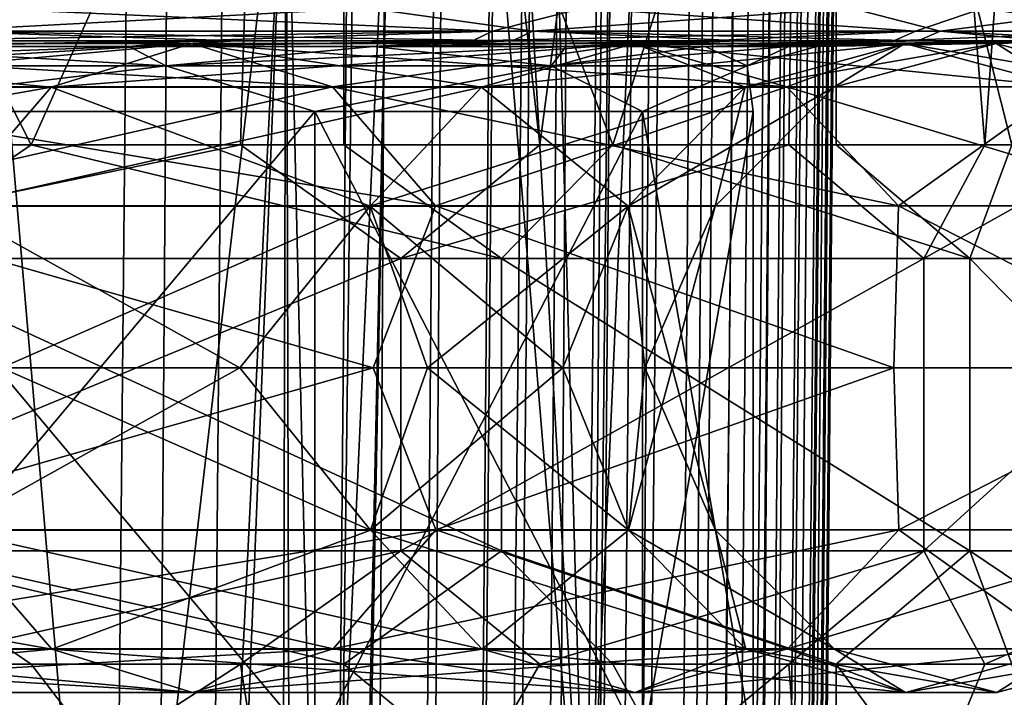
# Model space of a CAD drawing. Header units: metres. Extents: x -90 to 90, y -173 to 74.
# Tile 264 of 564: x 15.49 to 18.52, y -53.85 to -51.76. Entities that reach past the tile are written whole.
import ezdxf

# ---------------------------------------------------------------- set-up
doc = ezdxf.new("R2010")
doc.units = ezdxf.units.M
doc.layers.add('solid_509418_01', color=7, linetype='CONTINUOUS')

msp = doc.modelspace()

# ---------------------------------------------------------------- linework, layer by layer
at = {"layer": 'solid_509418_01'}
for points in [[(15.310402, 5.874205, -55.954029), (16.372875, 5.863698, -54.797184), (14.743927, -163.060379, -55.154385)], [(16.372875, 5.863698, -54.797184), (15.108577, -163.065353, -54.683773), (14.743927, -163.060379, -55.154385)], [(16.372875, 5.863698, -54.797184), (16.632189, 5.861065, -54.450817), (15.108577, -163.065353, -54.683773)], [(16.632189, 5.861065, -54.450817), (17.241098, 5.854723, -53.488232), (15.108577, -163.065353, -54.683773)], [(17.241098, 5.854723, -53.488232), (15.842864, -163.072327, -53.513393), (15.108577, -163.065353, -54.683773)], [(17.241098, 5.854723, -53.488232), (17.654461, 5.850226, -52.65501), (15.842864, -163.072327, -53.513393)], [(17.654461, 5.850226, -52.65501), (16.158733, -163.076126, -52.868156), (15.842864, -163.072327, -53.513393)], [(17.654461, 5.850226, -52.65501), (17.893648, 5.847503, -52.059464), (16.158733, -163.076126, -52.868156)], [(17.893648, 5.847503, -52.059464), (16.531191, -163.081726, -51.900558), (16.158733, -163.076126, -52.868156)], [(17.893648, 5.847503, -52.059464), (18.285818, 5.842616, -50.687416), (16.531191, -163.081726, -51.900558)], [(18.285818, 5.842616, -50.687416), (16.807076, -163.083542, -50.873444), (16.531191, -163.081726, -51.900558)], [(18.285818, 5.842616, -50.687416), (18.314426, 5.842216, -50.546135), (16.807076, -163.083542, -50.873444)], [(18.314426, 5.842216, -50.546135), (16.906757, -163.086304, -50.330494), (16.807076, -163.083542, -50.873444)], [(18.314426, 5.842216, -50.546135), (18.493048, 5.838991, -48.985577), (16.906757, -163.086304, -50.330494)], [(18.493048, 5.838991, -48.985577), (18.499296, 5.838559, -48.632053), (16.906757, -163.086304, -50.330494)], [(18.499296, 5.838559, -48.632053), (17.762625, -78.575546, -48.718208), (16.906757, -163.086304, -50.330494)], [(17.025103, -163.087265, -40.650002), (17.762625, -78.575546, -48.718208), (18.499296, 5.838559, -48.632053)], [(17.025103, -163.087265, -40.650002), (18.499296, 5.838559, -48.632053), (18.499296, 5.838559, -40.650002)], [(18.482216, 4.496449, -40.52322), (17.025103, -163.087265, -40.650002), (18.499296, 5.838559, -40.650002)], [(18.482216, 4.496449, -40.52322), (18.455626, 3.206256, -40.40168), (17.025103, -163.087265, -40.650002)], [(18.455626, 3.206256, -40.40168), (18.444931, 2.790838, -40.36272), (17.025103, -163.087265, -40.650002)], [(18.444931, 2.790838, -40.36272), (18.419622, 1.93673, -40.282879), (17.025103, -163.087265, -40.650002)], [(18.419622, 1.93673, -40.282879), (16.952126, -163.086624, -40.18782), (17.025103, -163.087265, -40.650002)], [(18.419622, 1.93673, -40.282879), (18.373222, 0.655576, -40.164223), (16.952126, -163.086624, -40.18782)], [(18.373222, 0.655576, -40.164223), (18.334635, -0.239975, -40.082218), (16.952126, -163.086624, -40.18782)], [(18.334635, -0.239975, -40.082218), (18.315598, -0.642867, -40.045658), (16.952126, -163.086624, -40.18782)], [(18.315598, -0.642867, -40.045658), (18.248158, -1.919632, -39.931229), (16.952126, -163.086624, -40.18782)], [(18.248158, -1.919632, -39.931229), (18.17218, -3.157197, -39.822956), (16.952126, -163.086624, -40.18782)], [(18.17218, -3.157197, -39.822956), (18.167789, -3.223787, -39.817219), (16.952126, -163.086624, -40.18782)], [(18.167789, -3.223787, -39.817219), (16.739193, -163.084778, -39.769085), (16.952126, -163.086624, -40.18782)], [(18.167789, -3.223787, -39.817219), (18.088278, -4.353554, -39.721313), (16.739193, -163.084778, -39.769085)], [(18.088278, -4.353554, -39.721313), (17.992371, -5.564013, -39.622272), (16.739193, -163.084778, -39.769085)], [(17.992371, -5.564013, -39.622272), (17.943262, -6.131329, -39.577263), (16.739193, -163.084778, -39.769085)], [(17.943262, -6.131329, -39.577263), (17.880413, -6.816848, -39.52449), (16.739193, -163.084778, -39.769085)], [(17.880413, -6.816848, -39.52449), (16.407185, -163.081879, -39.436752), (16.739193, -163.084778, -39.769085)], [(17.880413, -6.816848, -39.52449), (17.753563, -8.080314, -39.432198), (16.407185, -163.081879, -39.436752)], [(17.753563, -8.080314, -39.432198), (17.654057, -8.979329, -39.371258), (16.407185, -163.081879, -39.436752)], [(17.654057, -8.979329, -39.371258), (17.613789, -9.32199, -39.349133), (16.407185, -163.081879, -39.436752)], [(17.613789, -9.32199, -39.349133), (17.456699, -10.569541, -39.275501), (16.407185, -163.081879, -39.436752)], [(17.456699, -10.569541, -39.275501), (15.988667, -163.078217, -39.223415), (16.407185, -163.081879, -39.436752)], [(17.456699, -10.569541, -39.275501), (17.2904, -11.747025, -39.217407), (15.988667, -163.078217, -39.223415)], [(17.2904, -11.747025, -39.217407), (17.275391, -11.847698, -39.2131), (15.988667, -163.078217, -39.223415)], [(17.275391, -11.847698, -39.2131), (17.064644, -13.152588, -39.167915), (15.988667, -163.078217, -39.223415)], [(17.064644, -13.152588, -39.167915), (16.821955, -14.476129, -39.150002), (15.988667, -163.078217, -39.223415)], [(-15.525159, -163.074173, -39.150002), (15.525159, -163.074173, -39.150002), (16.821955, -14.476129, -39.150002)], [(13.523117, -16.790075, -39.150002), (-15.525159, -163.074173, -39.150002), (16.821955, -14.476129, -39.150002)], [(15.988667, -163.078217, -39.223415), (16.821955, -14.476129, -39.150002), (15.525159, -163.074173, -39.150002)], [(14.462703, -54.700001, 17.236015), (17.235989, -54.700001, 14.462736), (14.510107, -21.718658, 17.196127)], [(17.235989, -54.700001, 14.462736), (15.383373, -21.907896, 16.419556), (14.510107, -21.718658, 17.196127)], [(14.462703, -54.700001, -17.236015), (15.462396, -21.927004, -16.345161), (16.317293, -22, -15.491803)], [(17.235989, -54.700001, 14.462736), (16.317293, -22, 15.491803), (15.383373, -21.907896, 16.419556)], [(17.235987, -54.700001, -14.462736), (14.462703, -54.700001, -17.236015), (16.317293, -22, -15.491803)], [(17.235989, -54.700001, 14.462736), (17.564936, -22, 14.061402), (16.317293, -22, 15.491803)], [(17.235987, -54.700001, -14.462736), (16.317293, -22, -15.491803), (17.564936, -22, -14.061402)], [(17.235987, -54.700001, -14.462736), (17.564936, -22, -14.061402), (18.68758, -22, -12.530935)], [(19.485565, -54.700001, -11.250012), (17.235987, -54.700001, -14.462736), (18.68758, -22, -12.530935)], [(17.235989, -54.700001, 14.462736), (19.485565, -54.700001, 11.250012), (17.564936, -22, 14.061402)], [(19.485565, -54.700001, 11.250012), (18.68758, -22, 12.530935), (17.564936, -22, 14.061402)], [(14.225922, -45.700001, 12.968641), (16.36668, -45.700001, 10.13382), (15.099399, -52.150002, 11.940295)], [(16.36668, -45.700001, 10.13382), (16.169998, -52.150002, 10.444791), (15.099399, -52.150002, 11.940295)], [(16.36668, -45.700001, 10.13382), (17.093, -52.150002, 8.853916), (16.169998, -52.150002, 10.444791)], [(16.36668, -45.700001, 10.13382), (17.95009, -45.700001, 6.953902), (17.093, -52.150002, 8.853916)], [(17.95009, -45.700001, 6.953902), (17.859972, -52.150002, 7.182191), (17.093, -52.150002, 8.853916)], [(17.95009, -45.700001, 6.953902), (18.463909, -52.150002, 5.444868), (17.859972, -52.150002, 7.182191)], [(17.95009, -45.700001, 6.953902), (18.922232, -45.700001, 3.537178), (18.463909, -52.150002, 5.444868)], [(18.922232, -45.700001, 3.537178), (18.899284, -52.150002, 3.657804), (18.463909, -52.150002, 5.444868)], [(14.434395, -50, -12.736198), (14.434651, -52.150002, -12.735908), (15.525125, -52.150002, -11.381257)], [(14.434395, -50, -12.736198), (15.525125, -52.150002, -11.381257), (16.488705, -50, -9.934039)], [(16.488705, -50, -9.934039), (15.525125, -52.150002, -11.381257), (16.488895, -52.150002, -9.933722)], [(16.488705, -50, -9.934039), (16.488895, -52.150002, -9.933722), (17.318098, -52.150002, -8.405117)], [(16.488705, -50, -9.934039), (17.318098, -52.150002, -8.405117), (18.005859, -50, -6.808198)], [(18.005859, -50, -6.808198), (17.318098, -52.150002, -8.405117), (18.005964, -52.150002, -6.807917)], [(18.005859, -50, -6.808198), (18.005964, -52.150002, -6.807917), (18.546883, -52.150002, -5.155156)], [(18.005859, -50, -6.808198), (18.546883, -52.150002, -5.155156), (18.936399, -50, -3.460527)], [(15.364945, -50.991272, -6.364369), (14.890366, -58.490379, -7.108235), (15.529977, -58.490379, -5.574032)], [(15.364945, -50.991272, -6.364369), (15.529977, -58.490379, -5.574032), (16.012087, -58.490379, -3.982845)], [(16.31134, -50.991272, -3.244527), (15.364945, -50.991272, -6.364369), (16.012087, -58.490379, -3.982845)], [(15.364945, -50.991272, 6.364369), (16.311338, -50.991272, 3.244527), (15.436049, -58.490379, 5.8291)], [(16.311338, -50.991272, 3.244527), (15.944321, -58.490379, 4.246016), (15.436049, -58.490379, 5.8291)], [(16.311338, -50.991272, 3.244527), (16.290689, -58.490379, 2.619821), (15.944321, -58.490379, 4.246016)], [(16.31134, -50.991272, -3.244527), (16.012087, -58.490379, -3.982845), (16.331627, -58.490379, -2.351161)], [(16.630898, -50.991272, 0), (16.471638, -58.490379, 0.967023), (16.290689, -58.490379, 2.619821)], [(16.311338, -50.991272, 3.244527), (16.630898, -50.991272, 0), (16.290689, -58.490379, 2.619821)], [(16.31134, -50.991272, -3.244527), (16.331627, -58.490379, -2.351161), (16.485331, -58.490379, -0.6956)], [(16.630898, -50.991272, 0), (16.31134, -50.991272, -3.244527), (16.485331, -58.490379, -0.6956)], [(16.630898, -50.991272, 0), (16.485331, -58.490379, -0.6956), (16.471638, -58.490379, 0.967023)], [(15.228189, -51.799129, 11.397942), (16.56254, -51.729038, 9.411947), (14.46661, -51.729038, 12.394341)], [(15.060991, -51.799129, -11.617975), (15.358074, -51.729038, -11.270849), (16.946735, -51.799129, -8.638227)], [(17.070444, -51.799129, 8.391112), (16.56254, -51.729038, 9.411947), (15.228189, -51.799129, 11.397942)], [(16.946735, -51.799129, -8.638227), (15.358074, -51.729038, -11.270849), (17.22369, -51.729038, -8.139225)], [(17.070444, -51.799129, 8.391112), (18.052036, -51.729038, 6.084938), (16.56254, -51.729038, 9.411947)], [(16.946735, -51.799129, -8.638227), (17.22369, -51.729038, -8.139225), (18.250044, -51.799129, -5.361595)], [(18.326012, -51.799129, 5.095892), (18.052036, -51.729038, 6.084938), (17.070444, -51.799129, 8.391112)], [(18.250044, -51.799129, -5.361595), (17.22369, -51.729038, -8.139225), (18.458666, -51.729038, -4.709584)], [(18.326012, -51.799129, 5.095892), (18.880562, -51.729038, 2.535129), (18.052036, -51.729038, 6.084938)], [(18.250044, -51.799129, -5.361595), (18.458666, -51.729038, -4.709584), (18.926125, -51.799129, -1.900693)], [(18.95174, -51.799129, 1.625533), (18.880562, -51.729038, 2.535129), (18.326012, -51.799129, 5.095892)], [(18.926125, -51.799129, -1.900693), (18.458666, -51.729038, -4.709584), (19.01778, -51.729038, -1.107503)], [(16.946735, -51.799129, -8.638227), (16.014273, -51.829025, -10.13468), (15.005904, -51.829025, -11.575469)], [(15.060991, -51.799129, -11.617975), (16.946735, -51.799129, -8.638227), (15.005904, -51.829025, -11.575469)], [(15.228189, -51.799129, 11.397942), (15.172438, -51.829025, 11.356311), (16.159784, -51.829025, 9.901011)], [(15.228189, -51.799129, 11.397942), (16.159784, -51.829025, 9.901011), (17.007977, -51.829025, 8.360467)], [(17.070444, -51.799129, 8.391112), (15.228189, -51.799129, 11.397942), (17.007977, -51.829025, 8.360467)], [(16.946735, -51.799129, -8.638227), (16.884748, -51.829025, -8.606621), (16.014273, -51.829025, -10.13468)], [(18.250044, -51.799129, -5.361595), (17.609835, -51.829025, -7.004455), (16.884748, -51.829025, -8.606621)], [(16.946735, -51.799129, -8.638227), (18.250044, -51.799129, -5.361595), (16.884748, -51.829025, -8.606621)], [(17.070444, -51.799129, 8.391112), (17.007977, -51.829025, 8.360467), (17.709715, -51.829025, 6.747937)], [(17.070444, -51.799129, 8.391112), (17.709715, -51.829025, 6.747937), (18.258961, -51.829025, 5.077304)], [(18.326012, -51.799129, 5.095892), (17.070444, -51.799129, 8.391112), (18.258961, -51.829025, 5.077304)], [(18.250044, -51.799129, -5.361595), (18.183285, -51.829025, -5.341982), (17.609835, -51.829025, -7.004455)], [(18.926125, -51.799129, -1.900693), (18.60017, -51.829025, -3.633502), (18.183285, -51.829025, -5.341982)], [(18.250044, -51.799129, -5.361595), (18.926125, -51.799129, -1.900693), (18.183285, -51.829025, -5.341982)], [(18.326012, -51.799129, 5.095892), (18.258961, -51.829025, 5.077304), (18.650984, -51.829025, 3.362952)], [(18.326012, -51.799129, 5.095892), (18.650984, -51.829025, 3.362952), (18.88241, -51.829025, 1.619641)], [(18.95174, -51.799129, 1.625533), (18.326012, -51.799129, 5.095892), (18.88241, -51.829025, 1.619641)], [(16.020563, -51.837063, 9.249476), (15.587279, -51.971821, 8.99932), (13.787759, -51.971821, 11.569303)], [(14.17102, -51.837063, 11.890898), (16.020563, -51.837063, 9.249476), (13.787759, -51.971821, 11.569303)], [(14.17102, -51.837063, -11.890898), (13.787759, -51.971821, -11.569303), (15.587279, -51.971821, -8.99932)], [(16.45409, -51.970776, 9.499773), (16.020563, -51.837063, 9.249476), (14.17102, -51.837063, 11.890898)], [(14.554497, -51.970776, 12.212673), (16.45409, -51.970776, 9.499773), (14.17102, -51.837063, 11.890898)], [(16.020563, -51.837063, -9.249476), (14.17102, -51.837063, -11.890898), (15.587279, -51.971821, -8.99932)], [(14.554497, -51.970776, -12.212673), (14.17102, -51.837063, -11.890898), (16.020563, -51.837063, -9.249476)], [(14.210572, -51.906357, -10.731326), (14.921954, -51.846569, -9.97058), (15.827389, -51.846569, -8.459962)], [(15.940486, -51.906357, -7.937419), (14.210572, -51.906357, -10.731326), (15.827389, -51.846569, -8.459962)], [(14.210572, -51.906357, 10.731326), (15.940486, -51.906357, 7.937419), (14.921993, -51.846569, 9.970523)], [(16.45409, -51.970776, -9.499773), (14.554497, -51.970776, -12.212673), (16.020563, -51.837063, -9.249476)], [(16.014273, -51.829025, -10.13468), (15.827389, -51.846569, -8.459962), (14.921954, -51.846569, -9.97058)], [(15.005904, -51.829025, -11.575469), (16.014273, -51.829025, -10.13468), (14.921954, -51.846569, -9.97058)], [(16.159784, -51.829025, 9.901011), (14.921993, -51.846569, 9.970523), (15.827423, -51.846569, 8.459899)], [(16.159784, -51.829025, 9.901011), (15.172438, -51.829025, 11.356311), (14.921993, -51.846569, 9.970523)], [(15.940486, -51.906357, 7.937419), (15.827423, -51.846569, 8.459899), (14.921993, -51.846569, 9.970523)], [(17.383329, -51.837063, 6.327014), (16.913189, -51.971821, 6.155898), (15.587279, -51.971821, 8.99932)], [(16.020563, -51.837063, 9.249476), (17.383329, -51.837063, 6.327014), (15.587279, -51.971821, 8.99932)], [(16.020563, -51.837063, -9.249476), (15.587279, -51.971821, -8.99932), (16.913189, -51.971821, -6.155898)], [(16.884748, -51.829025, -8.606621), (16.580397, -51.846569, -6.867869), (15.827389, -51.846569, -8.459962)], [(16.014273, -51.829025, -10.13468), (16.884748, -51.829025, -8.606621), (15.827389, -51.846569, -8.459962)], [(15.940486, -51.906357, -7.937419), (15.827389, -51.846569, -8.459962), (16.580397, -51.846569, -6.867869)], [(17.007977, -51.829025, 8.360467), (15.827423, -51.846569, 8.459899), (16.580425, -51.846569, 6.867802)], [(17.007977, -51.829025, 8.360467), (16.159784, -51.829025, 9.901011), (15.827423, -51.846569, 8.459899)], [(15.940486, -51.906357, 7.937419), (16.580425, -51.846569, 6.867802), (15.827423, -51.846569, 8.459899)], [(15.940486, -51.906357, -7.937419), (16.580397, -51.846569, -6.867869), (17.173727, -51.846569, -5.209633)], [(17.127565, -51.906357, -4.873213), (15.940486, -51.906357, -7.937419), (17.173727, -51.846569, -5.209633)], [(15.940486, -51.906357, 7.937419), (17.127565, -51.906357, 4.873213), (16.580425, -51.846569, 6.867802)], [(17.853733, -51.970776, 6.498228), (17.383329, -51.837063, 6.327014), (16.020563, -51.837063, 9.249476)], [(16.45409, -51.970776, 9.499773), (17.853733, -51.970776, 6.498228), (16.020563, -51.837063, 9.249476)], [(17.383329, -51.837063, -6.327014), (16.020563, -51.837063, -9.249476), (16.913189, -51.971821, -6.155898)], [(16.45409, -51.970776, -9.499773), (16.020563, -51.837063, -9.249476), (17.383329, -51.837063, -6.327014)], [(17.853733, -51.970776, -6.498228), (16.45409, -51.970776, -9.499773), (17.383329, -51.837063, -6.327014)], [(17.609835, -51.829025, -7.004455), (17.173727, -51.846569, -5.209633), (16.580397, -51.846569, -6.867869)], [(16.884748, -51.829025, -8.606621), (17.609835, -51.829025, -7.004455), (16.580397, -51.846569, -6.867869)], [(17.709715, -51.829025, 6.747937), (16.580425, -51.846569, 6.867802), (17.173748, -51.846569, 5.209567)], [(17.709715, -51.829025, 6.747937), (17.007977, -51.829025, 8.360467), (16.580425, -51.846569, 6.867802)], [(17.127565, -51.906357, 4.873213), (17.173748, -51.846569, 5.209567), (16.580425, -51.846569, 6.867802)], [(18.217913, -51.837063, 3.212309), (17.725201, -51.971821, 3.125431), (16.913189, -51.971821, 6.155898)], [(17.383329, -51.837063, 6.327014), (18.217913, -51.837063, 3.212309), (16.913189, -51.971821, 6.155898)], [(17.383329, -51.837063, -6.327014), (16.913189, -51.971821, -6.155898), (17.725201, -51.971821, -3.125431)], [(17.127565, -51.906357, -4.873213), (17.173727, -51.846569, -5.209633), (17.601665, -51.846569, -3.501227)], [(17.127565, -51.906357, -4.873213), (17.601665, -51.846569, -3.501227), (17.860088, -51.846569, -1.759102)], [(17.731386, -51.906357, -1.643055), (17.127565, -51.906357, -4.873213), (17.860088, -51.846569, -1.759102)], [(17.127565, -51.906357, 4.873213), (17.601679, -51.846569, 3.501157), (17.173748, -51.846569, 5.209567)], [(17.127565, -51.906357, 4.873213), (17.731386, -51.906357, 1.643055), (17.601679, -51.846569, 3.501157)], [(18.183285, -51.829025, -5.341982), (17.601665, -51.846569, -3.501227), (17.173727, -51.846569, -5.209633)], [(17.609835, -51.829025, -7.004455), (18.183285, -51.829025, -5.341982), (17.173727, -51.846569, -5.209633)], [(18.258961, -51.829025, 5.077304), (17.173748, -51.846569, 5.209567), (17.601679, -51.846569, 3.501157)], [(18.258961, -51.829025, 5.077304), (17.709715, -51.829025, 6.747937), (17.173748, -51.846569, 5.209567)], [(18.710901, -51.970776, 3.299237), (18.217913, -51.837063, 3.212309), (17.383329, -51.837063, 6.327014)], [(17.853733, -51.970776, 6.498228), (18.710901, -51.970776, 3.299237), (17.383329, -51.837063, 6.327014)], [(18.217913, -51.837063, -3.212309), (17.383329, -51.837063, -6.327014), (17.725201, -51.971821, -3.125431)], [(17.853733, -51.970776, -6.498228), (17.383329, -51.837063, -6.327014), (18.217913, -51.837063, -3.212309)], [(18.856894, -51.829025, -1.893724), (17.860088, -51.846569, -1.759102), (17.601665, -51.846569, -3.501227)], [(18.60017, -51.829025, -3.633502), (18.856894, -51.829025, -1.893724), (17.601665, -51.846569, -3.501227)], [(18.183285, -51.829025, -5.341982), (18.60017, -51.829025, -3.633502), (17.601665, -51.846569, -3.501227)], [(18.650984, -51.829025, 3.362952), (17.601679, -51.846569, 3.501157), (17.860096, -51.846569, 1.759031)], [(18.650984, -51.829025, 3.362952), (18.258961, -51.829025, 5.077304), (17.601679, -51.846569, 3.501157)], [(17.731386, -51.906357, 1.643055), (17.860096, -51.846569, 1.759031), (17.601679, -51.846569, 3.501157)], [(18.498953, -51.837063), (17.99864, -51.971821), (17.725201, -51.971821, 3.125431)], [(18.217913, -51.837063, -3.212309), (17.725201, -51.971821, -3.125431), (17.99864, -51.971821)], [(18.217913, -51.837063, 3.212309), (18.498953, -51.837063), (17.725201, -51.971821, 3.125431)], [(17.731386, -51.906357, -1.643055), (17.860088, -51.846569, -1.759102), (17.94651, -51.846569, -0.000034)], [(17.731386, -51.906357, 1.643055), (17.94651, -51.846569, -0.000034), (17.860096, -51.846569, 1.759031)], [(17.731386, -51.906357, 1.643055), (17.731386, -51.906357, -1.643055), (17.94651, -51.846569, -0.000034)], [(18.710901, -51.970776, -3.299237), (17.853733, -51.970776, -6.498228), (18.217913, -51.837063, -3.212309)], [(18.951246, -51.829025, -0.137625), (17.94651, -51.846569, -0.000034), (17.860088, -51.846569, -1.759102)], [(18.856894, -51.829025, -1.893724), (18.951246, -51.829025, -0.137625), (17.860088, -51.846569, -1.759102)], [(18.88241, -51.829025, 1.619641), (17.860096, -51.846569, 1.759031), (17.94651, -51.846569, -0.000034)], [(18.88241, -51.829025, 1.619641), (18.650984, -51.829025, 3.362952), (17.860096, -51.846569, 1.759031)], [(18.951246, -51.829025, -0.137625), (18.88241, -51.829025, 1.619641), (17.94651, -51.846569, -0.000034)], [(18.217913, -51.837063, -3.212309), (17.99864, -51.971821), (18.498953, -51.837063)], [(18.999546, -51.970776), (18.498953, -51.837063), (18.217913, -51.837063, 3.212309)], [(18.710901, -51.970776, -3.299237), (18.217913, -51.837063, -3.212309), (18.498953, -51.837063)], [(18.710901, -51.970776, 3.299237), (18.999546, -51.970776), (18.217913, -51.837063, 3.212309)], [(18.710901, -51.970776, -3.299237), (18.498953, -51.837063), (18.999546, -51.970776)], [(14.210572, -51.906357, 10.731326), (14.758603, -52.046539, 9.861345), (15.940486, -51.906357, 7.937419)], [(15.940486, -51.906357, -7.937419), (14.758577, -52.046539, -9.861384), (14.210572, -51.906357, -10.731326)], [(15.940486, -51.906357, -7.937419), (16.398855, -52.046539, -6.792648), (14.758577, -52.046539, -9.861384)], [(15.940486, -51.906357, 7.937419), (14.758603, -52.046539, 9.861345), (16.398872, -52.046539, 6.792603)], [(15.940486, -51.906357, 7.937419), (16.398872, -52.046539, 6.792603), (17.127565, -51.906357, 4.873213)], [(17.127565, -51.906357, -4.873213), (16.398855, -52.046539, -6.792648), (15.940486, -51.906357, -7.937419)], [(17.127565, -51.906357, -4.873213), (17.408934, -52.046539, -3.462874), (16.398855, -52.046539, -6.792648)], [(17.127565, -51.906357, 4.873213), (16.398872, -52.046539, 6.792603), (17.408943, -52.046539, 3.462826)], [(17.127565, -51.906357, 4.873213), (17.408943, -52.046539, 3.462826), (17.731386, -51.906357, 1.643055)], [(17.731386, -51.906357, -1.643055), (17.408934, -52.046539, -3.462874), (17.127565, -51.906357, -4.873213)], [(17.731386, -51.906357, -1.643055), (17.75, -52.046539, -0.000023), (17.408934, -52.046539, -3.462874)], [(17.731386, -51.906357, 1.643055), (17.408943, -52.046539, 3.462826), (17.75, -52.046539, -0.000023)], [(17.731386, -51.906357, 1.643055), (17.75, -52.046539, -0.000023), (17.731386, -51.906357, -1.643055)], [(15.587279, -51.971821, 8.99932), (15.270565, -52.338875, 8.816464), (13.507607, -52.338875, 11.334229)], [(13.787759, -51.971821, 11.569303), (15.587279, -51.971821, 8.99932), (13.507607, -52.338875, 11.334229)], [(15.587279, -51.971821, -8.99932), (13.787759, -51.971821, -11.569303), (15.270565, -52.338875, -8.816464)], [(16.771469, -52.337063, 9.683013), (16.45409, -51.970776, 9.499773), (14.554497, -51.970776, 12.212673)], [(14.835237, -52.337063, 12.448241), (16.771469, -52.337063, 9.683013), (14.554497, -51.970776, 12.212673)], [(14.835237, -52.337063, -12.448241), (14.554497, -51.970776, -12.212673), (16.45409, -51.970776, -9.499773)], [(16.771469, -52.337063, -9.683013), (14.835237, -52.337063, -12.448241), (16.45409, -51.970776, -9.499773)], [(16.913189, -51.971821, 6.155898), (16.569534, -52.338875, 6.030817), (15.270565, -52.338875, 8.816464)], [(15.587279, -51.971821, 8.99932), (16.913189, -51.971821, 6.155898), (15.270565, -52.338875, 8.816464)], [(15.587279, -51.971821, -8.99932), (15.270565, -52.338875, -8.816464), (16.569534, -52.338875, -6.030817)], [(16.913189, -51.971821, -6.155898), (15.587279, -51.971821, -8.99932), (16.569534, -52.338875, -6.030817)], [(18.198111, -52.337063, 6.623571), (17.853733, -51.970776, 6.498228), (16.45409, -51.970776, 9.499773)], [(16.771469, -52.337063, 9.683013), (18.198111, -52.337063, 6.623571), (16.45409, -51.970776, 9.499773)], [(16.771469, -52.337063, -9.683013), (16.45409, -51.970776, -9.499773), (17.853733, -51.970776, -6.498228)], [(17.725201, -51.971821, 3.125431), (17.365046, -52.338875, 3.061926), (16.569534, -52.338875, 6.030817)], [(16.913189, -51.971821, 6.155898), (17.725201, -51.971821, 3.125431), (16.569534, -52.338875, 6.030817)], [(16.913189, -51.971821, -6.155898), (16.569534, -52.338875, -6.030817), (17.365046, -52.338875, -3.061926)], [(18.198111, -52.337063, -6.623571), (16.771469, -52.337063, -9.683013), (17.853733, -51.970776, -6.498228)], [(17.725201, -51.971821, -3.125431), (16.913189, -51.971821, -6.155898), (17.365046, -52.338875, -3.061926)], [(17.99864, -51.971821), (17.632929, -52.338875), (17.365046, -52.338875, 3.061926)], [(17.725201, -51.971821, -3.125431), (17.365046, -52.338875, -3.061926), (17.632929, -52.338875)], [(17.725201, -51.971821, 3.125431), (17.99864, -51.971821), (17.365046, -52.338875, 3.061926)], [(17.725201, -51.971821, -3.125431), (17.632929, -52.338875), (17.99864, -51.971821)], [(19.071812, -52.337063, 3.362875), (18.710901, -51.970776, 3.299237), (17.853733, -51.970776, 6.498228)], [(18.198111, -52.337063, 6.623571), (19.071812, -52.337063, 3.362875), (17.853733, -51.970776, 6.498228)], [(18.198111, -52.337063, -6.623571), (17.853733, -51.970776, -6.498228), (18.710901, -51.970776, -3.299237)], [(19.071812, -52.337063, -3.362875), (18.198111, -52.337063, -6.623571), (18.710901, -51.970776, -3.299237)], [(14.758577, -52.046539, -9.861384), (16.398855, -52.046539, -6.792648), (14.758585, -54.00346, -9.861372)], [(16.398855, -52.046539, -6.792648), (16.398861, -54.00346, -6.792631), (14.758585, -54.00346, -9.861372)], [(14.758603, -52.046539, 9.861345), (14.758585, -54.00346, 9.861372), (16.398861, -54.00346, 6.792631)], [(16.398872, -52.046539, 6.792603), (14.758603, -52.046539, 9.861345), (16.398861, -54.00346, 6.792631)], [(16.398855, -52.046539, -6.792648), (17.408934, -52.046539, -3.462874), (16.398861, -54.00346, -6.792631)], [(17.408934, -52.046539, -3.462874), (17.408939, -54.00346, -3.462853), (16.398861, -54.00346, -6.792631)], [(16.398872, -52.046539, 6.792603), (16.398861, -54.00346, 6.792631), (17.408939, -54.00346, 3.462853)], [(17.408943, -52.046539, 3.462826), (16.398872, -52.046539, 6.792603), (17.408939, -54.00346, 3.462853)], [(17.408934, -52.046539, -3.462874), (17.75, -52.046539, -0.000023), (17.408939, -54.00346, -3.462853)], [(17.75, -52.046539, -0.000023), (17.75, -54.00346, 0), (17.408939, -54.00346, -3.462853)], [(17.408943, -52.046539, 3.462826), (17.408939, -54.00346, 3.462853), (17.75, -54.00346, 0)], [(17.75, -52.046539, -0.000023), (17.408943, -52.046539, 3.462826), (17.75, -54.00346, 0)], [(15.525125, -52.150002, -11.381257), (14.434651, -52.150002, -12.735908), (15.014471, -52.5, -12.598638)], [(16.169998, -52.150002, 10.444791), (16.664255, -52.5, 10.31807), (14.484574, -52.5, 13.204434)], [(15.099399, -52.150002, 11.940295), (16.169998, -52.150002, 10.444791), (14.484574, -52.5, 13.204434)], [(15.525125, -52.150002, -11.381257), (15.014471, -52.5, -12.598638), (16.974098, -52.5, -9.8)], [(16.488895, -52.150002, -9.933722), (15.525125, -52.150002, -11.381257), (16.974098, -52.5, -9.8)], [(16.169998, -52.150002, 10.444791), (17.093, -52.150002, 8.853916), (16.664255, -52.5, 10.31807)], [(17.318098, -52.150002, -8.405117), (16.488895, -52.150002, -9.933722), (16.974098, -52.5, -9.8)], [(17.859972, -52.150002, 7.182191), (18.276455, -52.5, 7.080337), (16.664255, -52.5, 10.31807)], [(17.093, -52.150002, 8.853916), (17.859972, -52.150002, 7.182191), (16.664255, -52.5, 10.31807)], [(17.318098, -52.150002, -8.405117), (16.974098, -52.5, -9.8), (18.417974, -52.5, -6.703595)], [(18.005964, -52.150002, -6.807917), (17.318098, -52.150002, -8.405117), (18.417974, -52.5, -6.703595)], [(17.859972, -52.150002, 7.182191), (18.463909, -52.150002, 5.444868), (18.276455, -52.5, 7.080337)], [(18.546883, -52.150002, -5.155156), (18.005964, -52.150002, -6.807917), (18.417974, -52.5, -6.703595)], [(18.899284, -52.150002, 3.657804), (19.266273, -52.5, 3.60149), (18.276455, -52.5, 7.080337)], [(18.463909, -52.150002, 5.444868), (18.899284, -52.150002, 3.657804), (18.276455, -52.5, 7.080337)], [(18.546883, -52.150002, -5.155156), (18.417974, -52.5, -6.703595), (19.302233, -52.5, -3.403504)], [(14.835237, -52.337063, 12.448241), (14.410674, -52.837063, 13.137065), (16.579235, -52.837063, 10.265428)], [(14.835237, -52.337063, -12.448241), (16.579235, -52.837063, -10.265428), (14.410674, -52.837063, -13.137065)], [(14.835237, -52.337063, 12.448241), (16.579235, -52.837063, 10.265428), (16.771469, -52.337063, 9.683013)], [(16.771469, -52.337063, -9.683013), (16.579235, -52.837063, -10.265428), (14.835237, -52.337063, -12.448241)], [(15.270565, -52.338875, 8.816464), (16.569534, -52.338875, 6.030817), (15.433622, -52.837063, 8.249443)], [(15.270565, -52.338875, -8.816464), (15.433622, -52.837063, -8.249443), (16.167892, -52.837063, -6.69696)], [(16.569534, -52.338875, -6.030817), (15.270565, -52.338875, -8.816464), (16.167892, -52.837063, -6.69696)], [(16.569534, -52.338875, 6.030817), (16.167892, -52.837063, 6.69696), (15.433622, -52.837063, 8.249443)], [(16.569534, -52.338875, 6.030817), (16.746456, -52.837063, 5.079982), (16.167892, -52.837063, 6.69696)], [(16.569534, -52.338875, -6.030817), (16.167892, -52.837063, -6.69696), (16.746456, -52.837063, -5.079982)], [(16.569534, -52.338875, 6.030817), (17.365046, -52.338875, 3.061926), (16.746456, -52.837063, 5.079982)], [(16.569534, -52.338875, -6.030817), (16.746456, -52.837063, -5.079982), (17.163742, -52.837063, -3.414081)], [(17.365046, -52.338875, -3.061926), (16.569534, -52.338875, -6.030817), (17.163742, -52.837063, -3.414081)], [(16.771469, -52.337063, 9.683013), (16.579235, -52.837063, 10.265428), (18.183208, -52.837063, 7.044212)], [(16.771469, -52.337063, -9.683013), (18.183208, -52.837063, -7.044212), (16.579235, -52.837063, -10.265428)], [(17.365046, -52.338875, 3.061926), (17.163742, -52.837063, 3.414081), (16.746456, -52.837063, 5.079982)], [(16.771469, -52.337063, 9.683013), (18.183208, -52.837063, 7.044212), (18.198111, -52.337063, 6.623571)], [(18.198111, -52.337063, -6.623571), (18.183208, -52.837063, -7.044212), (16.771469, -52.337063, -9.683013)], [(17.365046, -52.338875, 3.061926), (17.415733, -52.837063, 1.7153), (17.163742, -52.837063, 3.414081)], [(17.365046, -52.338875, -3.061926), (17.163742, -52.837063, -3.414081), (17.415733, -52.837063, -1.7153)], [(17.365046, -52.338875, -3.061926), (17.5, -52.837063), (17.632929, -52.338875)], [(17.365046, -52.338875, -3.061926), (17.415733, -52.837063, -1.7153), (17.5, -52.837063)], [(17.365046, -52.338875, 3.061926), (17.632929, -52.338875), (17.415733, -52.837063, 1.7153)], [(17.632929, -52.338875), (17.5, -52.837063), (17.415733, -52.837063, 1.7153)], [(18.198111, -52.337063, 6.623571), (18.183208, -52.837063, 7.044212), (19.167976, -52.837063, 3.583116)], [(18.198111, -52.337063, -6.623571), (19.167976, -52.837063, -3.583116), (18.183208, -52.837063, -7.044212)], [(18.198111, -52.337063, 6.623571), (19.167976, -52.837063, 3.583116), (19.071812, -52.337063, 3.362875)], [(19.071812, -52.337063, -3.362875), (19.167976, -52.837063, -3.583116), (18.198111, -52.337063, -6.623571)], [(16.664255, -52.5, 10.31807), (16.664255, -53.400002, 10.31807), (14.484574, -53.400002, 13.204434)], [(14.484574, -52.5, 13.204434), (16.664255, -52.5, 10.31807), (14.484574, -53.400002, 13.204434)], [(15.014471, -52.5, -12.598638), (15.014471, -53.400002, -12.598638), (16.974098, -53.400002, -9.8)], [(16.974098, -52.5, -9.8), (15.014471, -52.5, -12.598638), (16.974098, -53.400002, -9.8)], [(18.276455, -52.5, 7.080337), (18.276455, -53.400002, 7.080337), (16.664255, -53.400002, 10.31807)], [(16.664255, -52.5, 10.31807), (18.276455, -52.5, 7.080337), (16.664255, -53.400002, 10.31807)], [(16.974098, -52.5, -9.8), (16.974098, -53.400002, -9.8), (18.417974, -53.400002, -6.703595)], [(18.417974, -52.5, -6.703595), (16.974098, -52.5, -9.8), (18.417974, -53.400002, -6.703595)], [(19.266273, -52.5, 3.60149), (19.266273, -53.400002, 3.60149), (18.276455, -53.400002, 7.080337)], [(18.276455, -52.5, 7.080337), (19.266273, -52.5, 3.60149), (18.276455, -53.400002, 7.080337)], [(18.417974, -52.5, -6.703595), (18.417974, -53.400002, -6.703595), (19.302233, -53.400002, -3.403504)], [(19.302233, -52.5, -3.403504), (18.417974, -52.5, -6.703595), (19.302233, -53.400002, -3.403504)], [(14.836037, -53.335247, 12.448913), (16.579235, -52.837063, 10.265428), (14.410674, -52.837063, 13.137065)], [(14.410674, -52.837063, -13.137065), (16.579235, -52.837063, -10.265428), (14.836037, -53.335247, -12.448913)], [(14.836037, -53.335247, 12.448913), (16.772375, -53.335247, 9.683536), (16.579235, -52.837063, 10.265428)], [(16.579235, -52.837063, -10.265428), (16.772375, -53.335247, -9.683536), (14.836037, -53.335247, -12.448913)], [(16.167892, -52.837063, 6.69696), (16.570517, -53.337063, 6.031175), (15.27147, -53.337063, 8.816987)], [(15.433622, -52.837063, 8.249443), (16.167892, -52.837063, 6.69696), (15.27147, -53.337063, 8.816987)], [(15.433622, -52.837063, -8.249443), (15.27147, -53.337063, -8.816987), (16.570517, -53.337063, -6.031175)], [(16.167892, -52.837063, -6.69696), (15.433622, -52.837063, -8.249443), (16.570517, -53.337063, -6.031175)], [(16.167892, -52.837063, 6.69696), (16.746456, -52.837063, 5.079982), (16.570517, -53.337063, 6.031175)], [(16.746456, -52.837063, -5.079982), (16.167892, -52.837063, -6.69696), (16.570517, -53.337063, -6.031175)], [(17.163742, -52.837063, 3.414081), (17.366076, -53.337063, 3.062108), (16.570517, -53.337063, 6.031175)], [(16.746456, -52.837063, 5.079982), (17.163742, -52.837063, 3.414081), (16.570517, -53.337063, 6.031175)], [(16.746456, -52.837063, -5.079982), (16.570517, -53.337063, -6.031175), (17.366076, -53.337063, -3.062108)], [(16.772375, -53.335247, 9.683536), (18.183208, -52.837063, 7.044212), (16.579235, -52.837063, 10.265428)], [(16.579235, -52.837063, -10.265428), (18.183208, -52.837063, -7.044212), (16.772375, -53.335247, -9.683536)], [(17.163742, -52.837063, -3.414081), (16.746456, -52.837063, -5.079982), (17.366076, -53.337063, -3.062108)], [(16.772375, -53.335247, 9.683536), (18.199093, -53.335247, 6.623928), (18.183208, -52.837063, 7.044212)], [(18.183208, -52.837063, -7.044212), (18.199093, -53.335247, -6.623928), (16.772375, -53.335247, -9.683536)], [(17.163742, -52.837063, 3.414081), (17.415733, -52.837063, 1.7153), (17.366076, -53.337063, 3.062108)], [(17.415733, -52.837063, -1.7153), (17.163742, -52.837063, -3.414081), (17.366076, -53.337063, -3.062108)], [(17.5, -52.837063), (17.633974, -53.337063), (17.366076, -53.337063, 3.062108)], [(17.415733, -52.837063, -1.7153), (17.366076, -53.337063, -3.062108), (17.633974, -53.337063)], [(17.415733, -52.837063, 1.7153), (17.5, -52.837063), (17.366076, -53.337063, 3.062108)], [(17.415733, -52.837063, -1.7153), (17.633974, -53.337063), (17.5, -52.837063)], [(18.199093, -53.335247, 6.623928), (19.167976, -52.837063, 3.583116), (18.183208, -52.837063, 7.044212)], [(18.183208, -52.837063, -7.044212), (19.167976, -52.837063, -3.583116), (18.199093, -53.335247, -6.623928)], [(18.199093, -53.335247, 6.623928), (19.072842, -53.335247, 3.363056), (19.167976, -52.837063, 3.583116)], [(19.167976, -52.837063, -3.583116), (19.072842, -53.335247, -3.363056), (18.199093, -53.335247, -6.623928)], [(13.508409, -53.337063, -11.334901), (13.789147, -53.703346, -11.570469), (15.58885, -53.703346, -9.000227)], [(15.27147, -53.337063, -8.816987), (13.508409, -53.337063, -11.334901), (15.58885, -53.703346, -9.000227)], [(15.27147, -53.337063, 8.816987), (15.58885, -53.703346, 9.000227), (13.789147, -53.703346, 11.570469)], [(14.555886, -53.702301, 12.213839), (16.45566, -53.702301, 9.50068), (14.836037, -53.335247, 12.448913)], [(14.555886, -53.702301, -12.213839), (14.836037, -53.335247, -12.448913), (16.772375, -53.335247, -9.683536)], [(16.45566, -53.702301, -9.50068), (14.555886, -53.702301, -12.213839), (16.772375, -53.335247, -9.683536)], [(16.45566, -53.702301, 9.50068), (16.772375, -53.335247, 9.683536), (14.836037, -53.335247, 12.448913)], [(15.27147, -53.337063, 8.816987), (16.570517, -53.337063, 6.031175), (15.58885, -53.703346, 9.000227)], [(15.27147, -53.337063, -8.816987), (15.58885, -53.703346, -9.000227), (16.914894, -53.703346, -6.156518)], [(16.570517, -53.337063, -6.031175), (15.27147, -53.337063, -8.816987), (16.914894, -53.703346, -6.156518)], [(16.570517, -53.337063, 6.031175), (16.914894, -53.703346, 6.156518), (15.58885, -53.703346, 9.000227)], [(16.45566, -53.702301, 9.50068), (17.855438, -53.702301, 6.498848), (16.772375, -53.335247, 9.683536)], [(16.45566, -53.702301, -9.50068), (16.772375, -53.335247, -9.683536), (18.199093, -53.335247, -6.623928)], [(17.855438, -53.702301, -6.498848), (16.45566, -53.702301, -9.50068), (18.199093, -53.335247, -6.623928)], [(16.570517, -53.337063, 6.031175), (17.366076, -53.337063, 3.062108), (16.914894, -53.703346, 6.156518)], [(16.570517, -53.337063, -6.031175), (16.914894, -53.703346, -6.156518), (17.726986, -53.703346, -3.125746)], [(17.366076, -53.337063, -3.062108), (16.570517, -53.337063, -6.031175), (17.726986, -53.703346, -3.125746)], [(17.855438, -53.702301, 6.498848), (18.199093, -53.335247, 6.623928), (16.772375, -53.335247, 9.683536)], [(17.366076, -53.337063, 3.062108), (17.726986, -53.703346, 3.125746), (16.914894, -53.703346, 6.156518)], [(17.366076, -53.337063, -3.062108), (18.000454, -53.703346), (17.633974, -53.337063)], [(17.366076, -53.337063, -3.062108), (17.726986, -53.703346, -3.125746), (18.000454, -53.703346)], [(17.366076, -53.337063, 3.062108), (17.633974, -53.337063), (17.726986, -53.703346, 3.125746)], [(17.633974, -53.337063), (18.000454, -53.703346), (17.726986, -53.703346, 3.125746)], [(17.855438, -53.702301, 6.498848), (18.712687, -53.702301, 3.299551), (18.199093, -53.335247, 6.623928)], [(17.855438, -53.702301, -6.498848), (18.199093, -53.335247, -6.623928), (19.072842, -53.335247, -3.363056)], [(18.712687, -53.702301, -3.299551), (17.855438, -53.702301, -6.498848), (19.072842, -53.335247, -3.363056)], [(18.712687, -53.702301, 3.299551), (19.072842, -53.335247, 3.363056), (18.199093, -53.335247, 6.623928)], [(15.014471, -53.400002, -12.598638), (14.434651, -53.75, -12.735908), (15.525125, -53.75, -11.381257)], [(14.484574, -53.400002, 13.204434), (16.664255, -53.400002, 10.31807), (15.099399, -53.75, 11.940295)], [(15.014471, -53.400002, -12.598638), (15.525125, -53.75, -11.381257), (16.488895, -53.75, -9.933722)], [(16.974098, -53.400002, -9.8), (15.014471, -53.400002, -12.598638), (16.488895, -53.75, -9.933722)], [(16.664255, -53.400002, 10.31807), (16.169998, -53.75, 10.444791), (15.099399, -53.75, 11.940295)], [(16.664255, -53.400002, 10.31807), (17.093, -53.75, 8.853916), (16.169998, -53.75, 10.444791)], [(16.974098, -53.400002, -9.8), (16.488895, -53.75, -9.933722), (17.318098, -53.75, -8.405117)], [(16.664255, -53.400002, 10.31807), (18.276455, -53.400002, 7.080337), (17.093, -53.75, 8.853916)], [(16.974098, -53.400002, -9.8), (17.318098, -53.75, -8.405117), (18.005964, -53.75, -6.807917)], [(18.417974, -53.400002, -6.703595), (16.974098, -53.400002, -9.8), (18.005964, -53.75, -6.807917)], [(18.276455, -53.400002, 7.080337), (17.859972, -53.75, 7.182191), (17.093, -53.75, 8.853916)], [(18.276455, -53.400002, 7.080337), (18.463909, -53.75, 5.444868), (17.859972, -53.75, 7.182191)], [(18.417974, -53.400002, -6.703595), (18.005964, -53.75, -6.807917), (18.546883, -53.75, -5.155156)], [(18.276455, -53.400002, 7.080337), (19.266273, -53.400002, 3.60149), (18.463909, -53.75, 5.444868)], [(18.417974, -53.400002, -6.703595), (18.546883, -53.75, -5.155156), (18.936438, -53.75, -3.460324)], [(19.302233, -53.400002, -3.403504), (18.417974, -53.400002, -6.703595), (18.936438, -53.75, -3.460324)], [(19.266273, -53.400002, 3.60149), (18.899284, -53.75, 3.657804), (18.463909, -53.75, 5.444868)], [(13.789147, -53.703346, 11.570469), (15.58885, -53.703346, 9.000227), (14.172625, -53.837059, 11.892244)], [(13.789147, -53.703346, -11.570469), (14.172625, -53.837059, -11.892244), (16.022377, -53.837059, -9.250524)], [(15.58885, -53.703346, -9.000227), (13.789147, -53.703346, -11.570469), (16.022377, -53.837059, -9.250524)], [(14.172625, -53.837059, 11.892244), (16.022377, -53.837059, 9.250524), (14.555886, -53.702301, 12.213839)], [(14.172625, -53.837059, -11.892244), (14.555886, -53.702301, -12.213839), (16.45566, -53.702301, -9.50068)], [(16.022377, -53.837059, -9.250524), (14.172625, -53.837059, -11.892244), (16.45566, -53.702301, -9.50068)], [(15.58885, -53.703346, 9.000227), (16.022377, -53.837059, 9.250524), (14.172625, -53.837059, 11.892244)], [(16.022377, -53.837059, 9.250524), (16.45566, -53.702301, 9.50068), (14.555886, -53.702301, 12.213839)], [(15.58885, -53.703346, 9.000227), (16.914894, -53.703346, 6.156518), (16.022377, -53.837059, 9.250524)], [(15.58885, -53.703346, -9.000227), (16.022377, -53.837059, -9.250524), (17.385298, -53.837059, -6.327731)], [(16.914894, -53.703346, -6.156518), (15.58885, -53.703346, -9.000227), (17.385298, -53.837059, -6.327731)], [(16.022377, -53.837059, 9.250524), (17.385298, -53.837059, 6.327731), (16.45566, -53.702301, 9.50068)], [(16.022377, -53.837059, -9.250524), (16.45566, -53.702301, -9.50068), (17.855438, -53.702301, -6.498848)], [(17.385298, -53.837059, -6.327731), (16.022377, -53.837059, -9.250524), (17.855438, -53.702301, -6.498848)], [(16.914894, -53.703346, 6.156518), (17.385298, -53.837059, 6.327731), (16.022377, -53.837059, 9.250524)], [(17.385298, -53.837059, 6.327731), (17.855438, -53.702301, 6.498848), (16.45566, -53.702301, 9.50068)], [(16.914894, -53.703346, 6.156518), (17.726986, -53.703346, 3.125746), (17.385298, -53.837059, 6.327731)], [(16.914894, -53.703346, -6.156518), (17.385298, -53.837059, -6.327731), (18.219975, -53.837059, -3.212673)], [(17.726986, -53.703346, -3.125746), (16.914894, -53.703346, -6.156518), (18.219975, -53.837059, -3.212673)], [(17.385298, -53.837059, 6.327731), (18.219975, -53.837059, 3.212673), (17.855438, -53.702301, 6.498848)], [(17.385298, -53.837059, -6.327731), (17.855438, -53.702301, -6.498848), (18.712687, -53.702301, -3.299551)], [(18.219975, -53.837059, -3.212673), (17.385298, -53.837059, -6.327731), (18.712687, -53.702301, -3.299551)], [(17.726986, -53.703346, 3.125746), (18.219975, -53.837059, 3.212673), (17.385298, -53.837059, 6.327731)], [(17.726986, -53.703346, -3.125746), (18.501047, -53.837059), (18.000454, -53.703346)], [(17.726986, -53.703346, -3.125746), (18.219975, -53.837059, -3.212673), (18.501047, -53.837059)], [(17.726986, -53.703346, 3.125746), (18.000454, -53.703346), (18.219975, -53.837059, 3.212673)], [(18.219975, -53.837059, 3.212673), (18.712687, -53.702301, 3.299551), (17.855438, -53.702301, 6.498848)], [(18.000454, -53.703346), (18.501047, -53.837059), (18.219975, -53.837059, 3.212673)], [(18.219975, -53.837059, -3.212673), (19.00136, -53.702301), (18.501047, -53.837059)], [(18.219975, -53.837059, -3.212673), (18.712687, -53.702301, -3.299551), (19.00136, -53.702301)], [(18.219975, -53.837059, 3.212673), (18.501047, -53.837059), (18.712687, -53.702301, 3.299551)], [(18.501047, -53.837059), (19.00136, -53.702301), (18.712687, -53.702301, 3.299551)], [(16.169998, -53.75, 10.444791), (16.36668, -55, 10.13382), (14.225922, -55, 12.968641)], [(15.099399, -53.75, 11.940295), (16.169998, -53.75, 10.444791), (14.225922, -55, 12.968641)], [(14.434651, -53.75, -12.735908), (14.434651, -55, -12.735908), (16.488895, -55, -9.933722)], [(15.525125, -53.75, -11.381257), (14.434651, -53.75, -12.735908), (16.488895, -55, -9.933722)], [(16.488895, -53.75, -9.933722), (15.525125, -53.75, -11.381257), (16.488895, -55, -9.933722)], [(16.169998, -53.75, 10.444791), (17.093, -53.75, 8.853916), (16.36668, -55, 10.13382)], [(17.859972, -53.75, 7.182191), (17.95009, -55, 6.953902), (16.36668, -55, 10.13382)], [(17.093, -53.75, 8.853916), (17.859972, -53.75, 7.182191), (16.36668, -55, 10.13382)], [(16.488895, -53.75, -9.933722), (16.488895, -55, -9.933722), (18.005964, -55, -6.807917)], [(17.318098, -53.75, -8.405117), (16.488895, -53.75, -9.933722), (18.005964, -55, -6.807917)], [(18.005964, -53.75, -6.807917), (17.318098, -53.75, -8.405117), (18.005964, -55, -6.807917)], [(17.859972, -53.75, 7.182191), (18.463909, -53.75, 5.444868), (17.95009, -55, 6.953902)], [(18.899284, -53.75, 3.657804), (18.922232, -55, 3.537178), (17.95009, -55, 6.953902)], [(18.463909, -53.75, 5.444868), (18.899284, -53.75, 3.657804), (17.95009, -55, 6.953902)], [(18.005964, -53.75, -6.807917), (18.005964, -55, -6.807917), (18.936438, -55, -3.460324)], [(18.546883, -53.75, -5.155156), (18.005964, -53.75, -6.807917), (18.936438, -55, -3.460324)]]:
    msp.add_3dface(points, dxfattribs=at)

doc.saveas('drawing.dxf')
